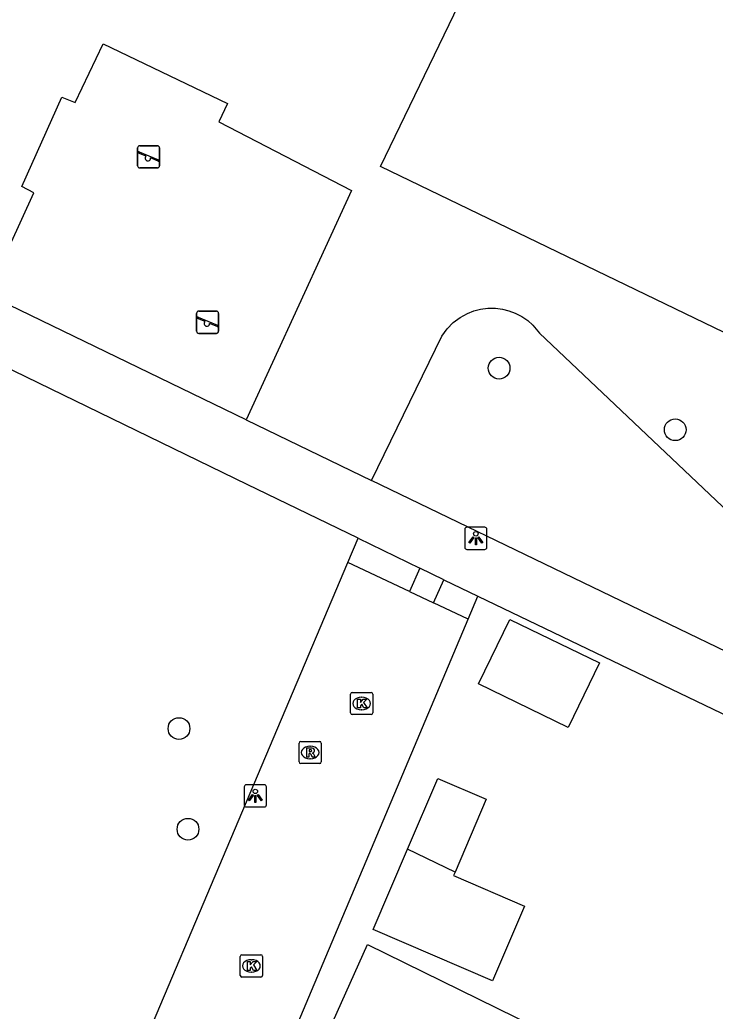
# Model space of a CAD drawing. Extents: x 161355 to 162026, y 386504 to 387459.
# Drawn here: x 161676.72 to 161708.01, y 387150.74 to 387195.32 of the extents above; entities that cross this region are included whole.
import ezdxf

# ---------------------------------------------------------------- set-up
doc = ezdxf.new("R2010")
doc.units = 0
for name, color, linetype in [('IMGEO_Boom', 7, 'Continuous'), ('IMGEO_Groenvoorziening', 7, 'Continuous'), ('IMGEO_Haag', 7, 'Continuous'), ('IMGEO_Kolk', 7, 'Continuous'), ('IMGEO_Lichtpunt', 7, 'Continuous'), ('IMGEO_Pand', 7, 'Continuous'), ('IMGEO_Rijbaan_lokaal_open', 7, 'Continuous'), ('IMGEO_Rioolput', 7, 'Continuous'), ('IMGEO_Speelvoorziening', 7, 'Continuous'), ('IMGEO_Voetpad_open', 7, 'Continuous')]:
    doc.layers.add(name, color=color, linetype=linetype)

msp = doc.modelspace()

# ---------------------------------------------------------------- linework, layer by layer
at = {"layer": 'IMGEO_Boom'}
for centre in [(161698.289, 387179.661), (161706.214, 387176.892), (161683.886, 387163.452), (161684.291, 387158.925)]:
    msp.add_circle(centre, 0.489, dxfattribs=at)
at = {"layer": 'IMGEO_Groenvoorziening'}
for points in [[(161746.703, 387187.049), (161737.142, 387167.394), (161692.956, 387188.721), (161702.432, 387208.328), (161746.703, 387187.049)], [(161675.258, 387182.967), (161677.355, 387187.544), (161676.815, 387187.831), (161678.614, 387191.852), (161679.214, 387191.601), (161680.481, 387194.244), (161686.065, 387191.554), (161685.681, 387190.731), (161691.646, 387187.654), (161686.911, 387177.338)], [(161692.552, 387174.613), (161695.709, 387181.098), (161695.948, 387181.428), (161696.227, 387181.711), (161696.538, 387181.944), (161696.872, 387182.125), (161697.155, 387182.234), (161697.45, 387182.309), (161697.785, 387182.353), (161698.128, 387182.353), (161698.447, 387182.312), (161698.734, 387182.241), (161699.011, 387182.138), (161699.315, 387181.981), (161699.579, 387181.799), (161699.814, 387181.591), (161700.11, 387181.239), (161708.609, 387173.179)]]:
    msp.add_lwpolyline(points, dxfattribs=at)
at = {"layer": 'IMGEO_Haag'}
for points in [[(161691.486, 387170.924), (161691.948, 387172.013)], [(161696.899, 387168.373), (161697.335, 387169.406)]]:
    msp.add_lwpolyline(points, dxfattribs=at)
at = {"layer": 'IMGEO_Kolk'}
for p, q in [((161691.603, 387164.154), (161691.603, 387165.006)), ((161691.678, 387165.08), (161692.53, 387165.08)), ((161692.091, 387164.86), (161692.116, 387164.86)), ((161692.604, 387165.006), (161692.604, 387164.154)), ((161692.53, 387164.08), (161691.678, 387164.08)), ((161692.114, 387164.3), (161692.089, 387164.3)), ((161686.718, 387153.279), (161687.57, 387153.279)), ((161686.643, 387152.353), (161686.643, 387153.205)), ((161687.131, 387153.059), (161687.156, 387153.059)), ((161687.644, 387153.205), (161687.644, 387152.353)), ((161687.154, 387152.499), (161687.129, 387152.499)), ((161687.57, 387152.279), (161686.718, 387152.279))]:
    msp.add_line(p, q, dxfattribs=at)
for points in [[(161691.603, 387164.154), (161691.603, 387165.006)], [(161691.678, 387165.08), (161692.53, 387165.08)], [(161692.604, 387165.006), (161692.604, 387164.154)], [(161691.924, 387164.78), (161692.047, 387164.78), (161692.047, 387164.629), (161692.177, 387164.78), (161692.341, 387164.78), (161692.195, 387164.629), (161692.348, 387164.38), (161692.196, 387164.38), (161692.111, 387164.544), (161692.047, 387164.477), (161692.047, 387164.38), (161691.924, 387164.38), (161691.924, 387164.78)], [(161692.53, 387164.08), (161691.678, 387164.08)], [(161686.718, 387153.279), (161687.57, 387153.279)], [(161686.643, 387152.353), (161686.643, 387153.205)], [(161686.964, 387152.979), (161687.087, 387152.979), (161687.087, 387152.828), (161687.217, 387152.979), (161687.381, 387152.979), (161687.235, 387152.828), (161687.388, 387152.579), (161687.236, 387152.579), (161687.151, 387152.743), (161687.087, 387152.676), (161687.087, 387152.579), (161686.964, 387152.579), (161686.964, 387152.979)], [(161687.644, 387153.205), (161687.644, 387152.353)], [(161687.57, 387152.279), (161686.718, 387152.279)]]:
    msp.add_lwpolyline(points, dxfattribs=at)
for centre, start, end in [((161691.68, 387165.004), 91.552, 178.448), ((161691.68, 387165.004), 91.552, 178.448), ((161692.528, 387165.004), 1.552, 88.448), ((161692.528, 387165.004), 1.552, 88.448), ((161691.68, 387164.156), 181.552, 268.448), ((161691.68, 387164.156), 181.552, 268.448), ((161692.528, 387164.156), 271.552, 358.448), ((161692.528, 387164.156), 271.552, 358.448), ((161686.72, 387153.203), 91.552, 178.448), ((161686.72, 387153.203), 91.552, 178.448), ((161687.568, 387153.203), 1.552, 88.448), ((161687.568, 387153.203), 1.552, 88.448), ((161686.72, 387152.355), 181.552, 268.448), ((161686.72, 387152.355), 181.552, 268.448), ((161687.568, 387152.355), 271.552, 358.448), ((161687.568, 387152.355), 271.552, 358.448)]:
    msp.add_arc(centre, 0.0765, start, end, dxfattribs=at)
for centre, major_axis, ratio, start_param, end_param in [((161692.09, 387164.58), (-0.387, 0.002), 0.722429, 4.712389, 7.853982), ((161692.115, 387164.58), (-0.39, 0.002), 0.717154, 1.570796, 4.712389), ((161687.13, 387152.779), (-0.387, 0.002), 0.722429, 4.712389, 7.853982), ((161687.155, 387152.779), (-0.39, 0.002), 0.717154, 1.570796, 4.712389)]:
    msp.add_ellipse(centre, major_axis=major_axis, ratio=ratio, start_param=start_param, end_param=end_param, dxfattribs=at)
at = {"layer": 'IMGEO_Lichtpunt'}
for p, q in [((161697.646, 387172.508), (161696.838, 387172.508)), ((161697.646, 387172.508), (161696.838, 387172.508)), ((161696.744, 387172.413), (161696.744, 387171.606)), ((161696.744, 387172.413), (161696.744, 387171.606)), ((161697.74, 387171.606), (161697.74, 387172.413)), ((161697.74, 387171.606), (161697.74, 387172.413)), ((161696.838, 387171.512), (161697.646, 387171.512)), ((161696.838, 387171.512), (161697.646, 387171.512)), ((161687.723, 387160.923), (161686.915, 387160.923)), ((161687.723, 387160.923), (161686.915, 387160.923)), ((161686.821, 387160.828), (161686.821, 387160.021)), ((161686.821, 387160.828), (161686.821, 387160.021)), ((161687.817, 387160.021), (161687.817, 387160.828)), ((161687.817, 387160.021), (161687.817, 387160.828)), ((161686.915, 387159.927), (161687.723, 387159.927)), ((161686.915, 387159.927), (161687.723, 387159.927))]:
    msp.add_line(p, q, dxfattribs=at)
for points in [[(161697.118, 387172.077), (161697.157, 387172.049), (161696.969, 387171.787), (161696.931, 387171.814), (161697.118, 387172.077)], [(161697.22, 387172.029), (161697.267, 387172.029), (161697.267, 387171.707), (161697.22, 387171.707), (161697.22, 387172.029)], [(161697.33, 387172.049), (161697.368, 387172.076), (161697.555, 387171.814), (161697.516, 387171.786), (161697.33, 387172.049)], [(161687.195, 387160.492), (161687.234, 387160.464), (161687.046, 387160.202), (161687.008, 387160.229), (161687.195, 387160.492)], [(161687.297, 387160.444), (161687.344, 387160.444), (161687.344, 387160.122), (161687.297, 387160.122), (161687.297, 387160.444)], [(161687.407, 387160.464), (161687.445, 387160.491), (161687.632, 387160.229), (161687.593, 387160.201), (161687.407, 387160.464)]]:
    msp.add_lwpolyline(points, dxfattribs=at)
for centre in [(161697.243, 387172.211), (161687.32, 387160.626)]:
    msp.add_circle(centre, 0.0994, dxfattribs=at)
for centre, start, end in [((161696.838, 387172.413), 90, 180), ((161696.838, 387172.413), 90, 180), ((161697.646, 387172.413), 0, 90), ((161697.646, 387172.413), 0, 90), ((161696.838, 387171.606), 180, 270), ((161696.838, 387171.606), 180, 270), ((161697.646, 387171.606), 270, 0), ((161697.646, 387171.606), 270, 360), ((161686.915, 387160.828), 90, 180), ((161686.915, 387160.828), 90, 180), ((161687.723, 387160.828), 0, 90), ((161687.723, 387160.828), 0, 90), ((161686.915, 387160.021), 180, 270), ((161686.915, 387160.021), 180, 270), ((161687.723, 387160.021), 270, 0), ((161687.723, 387160.021), 270, 360)]:
    msp.add_arc(centre, 0.0946, start, end, dxfattribs=at)
at = {"layer": 'IMGEO_Pand'}
for points in [[(161701.402, 387163.506), (161697.366, 387165.464), (161698.772, 387168.364), (161702.808, 387166.407), (161701.402, 387163.506)], [(161694.166, 387158.031), (161695.529, 387161.208), (161697.713, 387160.271), (161696.305, 387156.99)], [(161696.305, 387156.99), (161696.241, 387156.842), (161699.435, 387155.471), (161697.994, 387152.112), (161692.616, 387154.42), (161694.166, 387158.031)], [(161696.305, 387156.99), (161694.166, 387158.031)], [(161690.413, 387149.399), (161690.414, 387149.401), (161692.367, 387153.741), (161699.85, 387150.062), (161697.756, 387145.803)]]:
    msp.add_lwpolyline(points, dxfattribs=at)
at = {"layer": 'IMGEO_Rijbaan_lokaal_open'}
for points in [[(161673.556, 387128.642), (161691.486, 387170.924)], [(161694.259, 387169.617), (161691.486, 387170.924)], [(161694.259, 387169.617), (161695.345, 387169.106)], [(161696.899, 387168.373), (161695.345, 387169.106)], [(161681.556, 387131.986), (161696.899, 387168.373)]]:
    msp.add_lwpolyline(points, dxfattribs=at)
at = {"layer": 'IMGEO_Rioolput'}
for p, q in [((161689.289, 387161.95), (161689.289, 387162.802)), ((161689.364, 387162.876), (161690.216, 387162.876)), ((161689.777, 387162.656), (161689.802, 387162.656)), ((161690.29, 387162.802), (161690.29, 387161.95)), ((161690.216, 387161.876), (161689.364, 387161.876)), ((161689.8, 387162.096), (161689.775, 387162.096))]:
    msp.add_line(p, q, dxfattribs=at)
for points in [[(161689.289, 387161.95), (161689.289, 387162.802)], [(161689.364, 387162.876), (161690.216, 387162.876)], [(161690.29, 387162.802), (161690.29, 387161.95)], [(161689.878, 387162.574), (161689.626, 387162.576), (161689.626, 387162.176)], [(161689.626, 387162.176), (161689.75, 387162.176), (161689.75, 387162.338), (161689.761, 387162.338)], [(161689.804, 387162.495), (161689.75, 387162.495), (161689.75, 387162.414)], [(161689.75, 387162.414), (161689.802, 387162.414)], [(161689.808, 387162.309), (161689.879, 387162.176), (161690.019, 387162.176), (161689.954, 387162.302)], [(161690.216, 387161.876), (161689.364, 387161.876)]]:
    msp.add_lwpolyline(points, dxfattribs=at)
for centre, radius, start, end in [((161689.366, 387162.8), 0.0765, 91.552, 178.448), ((161689.366, 387162.8), 0.0765, 91.552, 178.448), ((161690.214, 387162.8), 0.0765, 1.552, 88.448), ((161690.214, 387162.8), 0.0765, 1.552, 88.448), ((161689.76, 387162.285), 0.0533, 26.0293, 88.6989), ((161689.786, 387162.603), 0.19, 274.7715, 282.9687), ((161689.81, 387162.399), 0.0964, 77.0061, 93.1865), ((161689.824, 387162.456), 0.0378, 276.6634, 79.6772), ((161689.877, 387162.464), 0.109, 350.3612, 89.416), ((161689.875, 387162.464), 0.112, 277.5842, 350.9817), ((161689.859, 387162.249), 0.108, 29.5134, 73.7905), ((161689.366, 387161.952), 0.0765, 181.552, 268.448), ((161689.366, 387161.952), 0.0765, 181.552, 268.448), ((161690.214, 387161.952), 0.0765, 271.552, 358.448), ((161690.214, 387161.952), 0.0765, 271.552, 358.448)]:
    msp.add_arc(centre, radius, start, end, dxfattribs=at)
for centre, major_axis, ratio, start_param, end_param in [((161689.776, 387162.376), (-0.387, 0.002), 0.722429, 4.712389, 7.853982), ((161689.801, 387162.376), (-0.39, 0.002), 0.717154, 1.570796, 4.712389)]:
    msp.add_ellipse(centre, major_axis=major_axis, ratio=ratio, start_param=start_param, end_param=end_param, dxfattribs=at)
at = {"layer": 'IMGEO_Speelvoorziening'}
for p, q in [((161682.022, 387188.762), (161682.022, 387189.562)), ((161682.022, 387189.562), (161682.022, 387188.762)), ((161682.091, 387189.387), (161682.967, 387189.034)), ((161682.122, 387189.662), (161682.912, 387189.662)), ((161682.912, 387189.662), (161682.122, 387189.662)), ((161683.012, 387189.562), (161683.012, 387188.762)), ((161683.012, 387188.762), (161683.012, 387189.562)), ((161682.405, 387189.19), (161682.066, 387189.327)), ((161682.943, 387188.974), (161682.603, 387189.111)), ((161682.912, 387188.662), (161682.122, 387188.662)), ((161682.122, 387188.662), (161682.912, 387188.662)), ((161684.678, 387181.325), (161684.678, 387182.125)), ((161684.678, 387182.125), (161684.678, 387181.325)), ((161685.061, 387181.753), (161684.722, 387181.89)), ((161684.747, 387181.95), (161685.623, 387181.597)), ((161684.778, 387182.225), (161685.568, 387182.225)), ((161685.568, 387182.225), (161684.778, 387182.225)), ((161685.668, 387182.125), (161685.668, 387181.325)), ((161685.668, 387181.325), (161685.668, 387182.125)), ((161685.599, 387181.537), (161685.259, 387181.674)), ((161685.568, 387181.225), (161684.778, 387181.225)), ((161684.778, 387181.225), (161685.568, 387181.225))]:
    msp.add_line(p, q, dxfattribs=at)
for centre, radius, start, end in [((161682.122, 387189.562), 0.1, 90, 180), ((161682.122, 387189.562), 0.1, 90, 180), ((161682.079, 387189.357), 0.0327, 68.078, 248.078), ((161682.912, 387189.562), 0.1, 0, 90), ((161682.912, 387189.562), 0.1, 360, 90), ((161682.484, 387189.1), 0.12, 130.9928, 5.1632), ((161682.955, 387189.004), 0.0327, 248.078, 68.078), ((161682.122, 387188.762), 0.1, 180, 270), ((161682.122, 387188.762), 0.1, 180, 270), ((161682.912, 387188.762), 0.1, 270, 0), ((161682.912, 387188.762), 0.1, 270, 0), ((161684.778, 387182.125), 0.1, 90, 180), ((161684.778, 387182.125), 0.1, 90, 180), ((161684.735, 387181.92), 0.0327, 68.078, 248.078), ((161685.568, 387182.125), 0.1, 0, 90), ((161685.568, 387182.125), 0.1, 360, 90), ((161685.14, 387181.663), 0.12, 130.9928, 5.1632), ((161685.611, 387181.567), 0.0327, 248.078, 68.078), ((161684.778, 387181.325), 0.1, 180, 270), ((161684.778, 387181.325), 0.1, 180, 270), ((161685.568, 387181.325), 0.1, 270, 0), ((161685.568, 387181.325), 0.1, 270, 0)]:
    msp.add_arc(centre, radius, start, end, dxfattribs=at)
at = {"layer": 'IMGEO_Voetpad_open'}
for points in [[(161691.948, 387172.013), (161686.953, 387174.434), (161671.453, 387181.946), (161656.838, 387189.029), (161649.878, 387192.304)], [(161686.911, 387177.338), (161675.258, 387182.967)], [(161686.911, 387177.338), (161692.552, 387174.613)], [(161735.049, 387153.975), (161734.21, 387154.437), (161712.893, 387166.17), (161712.436, 387165.009), (161692.552, 387174.613)], [(161691.948, 387172.013), (161694.723, 387170.67)], [(161694.723, 387170.67), (161694.259, 387169.617)], [(161695.804, 387170.147), (161694.723, 387170.67)], [(161695.345, 387169.106), (161695.804, 387170.147)], [(161695.804, 387170.147), (161697.335, 387169.406)], [(161697.335, 387169.406), (161715.861, 387160.517), (161716.25, 387161.137), (161719.967, 387159.129), (161719.837, 387158.946)]]:
    msp.add_lwpolyline(points, dxfattribs=at)

doc.saveas('drawing.dxf')
